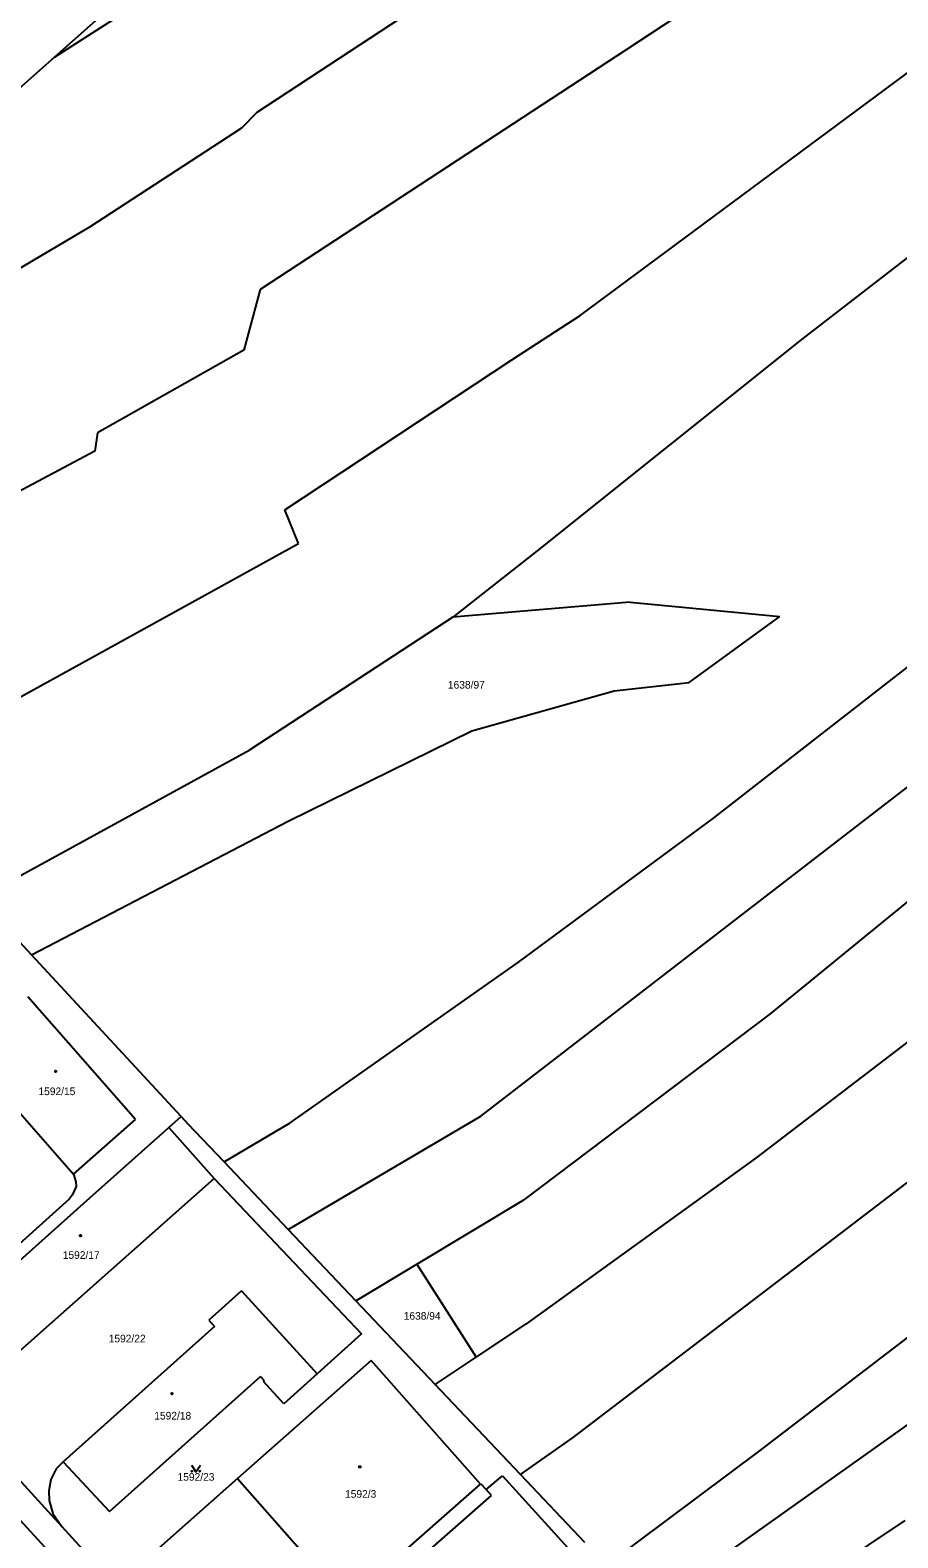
# Model space of a CAD drawing. Extents: x -736345 to -729997, y -1130177 to -1122501.
# Drawn here: x -733057.7 to -732864.6, y -1124988.6 to -1124652.8 of the extents above; entities that cross this region are included whole.
import ezdxf

# ---------------------------------------------------------------- set-up
doc = ezdxf.new("R2010")
doc.units = 0
for name, color, linetype in [('Vrstva 1', 7, 'Continuous'), ('Vrstva 18', 7, 'Continuous'), ('Vrstva 19', 7, 'Continuous'), ('Vrstva 25', 7, 'Continuous'), ('Vrstva 4', 7, 'Continuous')]:
    doc.layers.add(name, color=color, linetype=linetype)

msp = doc.modelspace()

# ---------------------------------------------------------------- linework, layer by layer
at = {"layer": 'Vrstva 1'}
for points in [[(-732796.72, -1124572.78), (-732925.04, -1124657.2)], [(-733052.31, -1124658.84), (-733000.16, -1124625.41)], [(-733025.44, -1124634.95), (-733052.31, -1124658.84)], [(-733007.19, -1124671.07), (-732968.42, -1124645.57)], [(-732935.31, -1124716.39), (-732841.8, -1124647.06)], [(-733052.31, -1124658.84), (-733083.1, -1124686.2)], [(-732925.04, -1124657.2), (-733006.52, -1124710.58)], [(-732808.87, -1124662.09), (-732886, -1124721.74)], [(-733010.6, -1124674.59), (-733007.19, -1124671.07)], [(-733044.43, -1124696.62), (-733010.6, -1124674.59)], [(-733078.92, -1124717.01), (-733044.43, -1124696.62)], [(-733006.52, -1124710.58), (-733010.15, -1124724.1)], [(-732950.47, -1124726.24), (-732935.31, -1124716.39)], [(-732886, -1124721.74), (-732944.88, -1124768.77)], [(-733010.15, -1124724.1), (-733042.73, -1124742.49)], [(-733001.07, -1124759.68), (-732950.47, -1124726.24)], [(-733042.73, -1124742.49), (-733043.3, -1124746.58)], [(-733043.3, -1124746.58), (-733107.83, -1124780.89)], [(-732998, -1124767.17), (-733001.07, -1124759.68)], [(-732878.25, -1124833.61), (-732787.02, -1124763.25)], [(-733093.56, -1124819.83), (-732998, -1124767.17)], [(-732944.88, -1124768.77), (-732963.61, -1124783.57)], [(-732905.58, -1124828.31), (-732835.6, -1124773.85)], [(-732924.19, -1124780.2), (-732963.61, -1124783.57)], [(-732924.19, -1124780.2), (-732890.81, -1124783.38)], [(-732911.02, -1124798.14), (-732890.81, -1124783.38)], [(-732963.61, -1124783.57), (-733008.84, -1124813.12)], [(-732959.44, -1124808.89), (-732927.71, -1124799.96)], [(-732927.71, -1124799.96), (-732911.02, -1124798.14)], [(-732811.92, -1124805.7), (-732892.96, -1124871.86)], [(-733000.31, -1124828.99), (-732959.44, -1124808.89)], [(-733069.18, -1124846.13), (-733008.84, -1124813.12)], [(-733057.45, -1124858.78), (-733000.31, -1124828.99)], [(-732949, -1124860.37), (-732905.58, -1124828.31)], [(-732957.37, -1124894.67), (-732878.25, -1124833.61)], [(-733057.45, -1124858.78), (-733069.18, -1124846.13)], [(-733024.08, -1124894.77), (-733057.45, -1124858.78)], [(-732999.85, -1124896.14), (-732949, -1124860.37)], [(-733034.25, -1124895.45), (-733058.25, -1124868.14)], [(-732886.53, -1124927.86), (-732809.76, -1124869.23)], [(-732892.96, -1124871.86), (-732947.79, -1124913.3)], [(-732856.63, -1124873.76), (-732896.13, -1124903.97)], [(-733072.07, -1124880.26), (-733048.05, -1124907.59)], [(-733048.05, -1124907.59), (-733034.25, -1124895.45)], [(-733044.47, -1124912.86), (-733026.84, -1124897.21)], [(-733026.84, -1124897.21), (-733024.08, -1124894.77)], [(-733026.84, -1124897.21), (-733016.79, -1124908.54)], [(-733024.08, -1124894.77), (-733022.54, -1124896.43)], [(-733014.56, -1124904.84), (-733022.54, -1124896.43)], [(-733014.56, -1124904.84), (-732999.85, -1124896.14)], [(-733000.26, -1124919.94), (-732957.37, -1124894.67)], [(-732896.13, -1124903.97), (-732947.38, -1124941.03)], [(-733048.05, -1124907.59), (-733047.54, -1124909.32)], [(-733000.26, -1124919.94), (-733014.56, -1124904.84)], [(-733016.79, -1124908.54), (-733067.47, -1124953.51)], [(-733047.52, -1124910.32), (-733048.42, -1124912.29)], [(-733047.54, -1124909.32), (-733047.52, -1124910.32)], [(-733016.79, -1124908.54), (-732983.95, -1124943.14)], [(-733049.02, -1124913.14), (-733069.14, -1124931.24)], [(-733067.26, -1124933.19), (-733044.47, -1124912.86)], [(-733048.42, -1124912.29), (-733049.02, -1124913.14)], [(-732971.67, -1124927.66), (-732947.79, -1124913.3)], [(-733026.71, -1125021.03), (-733121.86, -1124917.06)], [(-732985.22, -1124935.81), (-733000.26, -1124919.94)], [(-732985.22, -1124935.81), (-732971.67, -1124927.66)], [(-732971.67, -1124927.66), (-732958.45, -1124948.38)], [(-732936.82, -1124966.24), (-732886.53, -1124927.86)], [(-732842.11, -1124928.36), (-732895.58, -1124969.35)], [(-733010.69, -1124933.6), (-733017.98, -1124940.08)], [(-733010.69, -1124933.6), (-732993.81, -1124952.05)], [(-732967.57, -1124954.43), (-732985.22, -1124935.81)], [(-733017.98, -1124940.08), (-733016.69, -1124941.49)], [(-732958.45, -1124948.38), (-732947.38, -1124941.03)], [(-733016.69, -1124941.49), (-733050.37, -1124971.63)], [(-732983.95, -1124943.14), (-732993.81, -1124952.05)], [(-732981.85, -1124949.1), (-733011.58, -1124975.4)], [(-732957.5, -1124976.63), (-732981.85, -1124949.1)], [(-732967.57, -1124954.43), (-732958.45, -1124948.38)], [(-733081.01, -1124952.79), (-733050.65, -1124986.06)], [(-733040.07, -1124982.74), (-733006.44, -1124952.66)], [(-733005.57, -1124953.6), (-733006.44, -1124952.66)], [(-733005.79, -1124953.8), (-733005.57, -1124953.6)], [(-733001.28, -1124958.72), (-733005.79, -1124953.8)], [(-732993.81, -1124952.05), (-733001.28, -1124958.72)], [(-732948.58, -1124974.47), (-732967.57, -1124954.43)], [(-732911.43, -1124998.28), (-732848.05, -1124953.25)], [(-732948.58, -1124974.47), (-732936.82, -1124966.24)], [(-732895.58, -1124969.35), (-732935.77, -1124999.44)], [(-733051.93, -1124973.23), (-733053.1, -1124975.62)], [(-733050.37, -1124971.63), (-733051.93, -1124973.23)], [(-733050.37, -1124971.63), (-733040.07, -1124982.74)], [(-732956.24, -1124977.79), (-732952.57, -1124974.78)], [(-732952.57, -1124974.78), (-732937.37, -1124991.58)], [(-732934.24, -1124989.6), (-732948.58, -1124974.47)], [(-733053.1, -1124975.62), (-733053.58, -1124978.15)], [(-733053.58, -1124978.15), (-733053.51, -1124980.24)], [(-733011.58, -1124975.4), (-733031.74, -1124993.23)], [(-733011.58, -1124975.4), (-732987.27, -1125002.9)], [(-732957.5, -1124976.63), (-732957.39, -1124976.54)], [(-732957.39, -1124976.54), (-732956.24, -1124977.79)], [(-732955, -1124979.13), (-732956.24, -1124977.79)], [(-733053.51, -1124980.24), (-733052.67, -1124983.16)], [(-732986.9, -1125007.19), (-732955, -1124979.13)], [(-733052.67, -1124983.16), (-733050.65, -1124986.06)], [(-732863.01, -1124984.72), (-732936.01, -1125033.66)], [(-733050.65, -1124986.06), (-733041.45, -1124996.15)]]:
    msp.add_lwpolyline(points, dxfattribs=at)
at = {"layer": 'Vrstva 25'}
msp.add_lwpolyline([(-733021.83, -1124972.37), (-733020.83, -1124973.87), (-733019.83, -1124972.37)], dxfattribs=at)
for centre, radius in [((-733052.06, -1124884.68), 0.175), ((-733046.53, -1124921.3), 0.175), ((-733026.17, -1124956.5), 0.175), ((-733021.73, -1124973.77), 0.1), ((-733019.93, -1124973.77), 0.1), ((-732984.35, -1124972.78), 0.175)]:
    msp.add_circle(centre, radius, dxfattribs=at)
at = {"layer": 'Vrstva 4'}
msp.add_lwpolyline([(-732987.27, -1125002.9), (-732957.5, -1124976.63)], dxfattribs=at)

# ---------------------------------------------------------------- texts
at = {"layer": 'Vrstva 18'}
for s, p in [('1638/97', (-732964.73, -1124799.47)), ('1638/94', (-732974.57, -1124940.01)), ('1592/22', (-733040.25, -1124945.06)), ('1592/23', (-733024.92, -1124975.87))]:
    msp.add_text(s, height=1.7, dxfattribs=at).set_placement(p)
at = {"layer": 'Vrstva 19'}
for s, p in [('1592/15', (-733055.89, -1124890)), ('1592/17', (-733050.48, -1124926.46)), ('1592/18', (-733030.1, -1124962.24)), ('1592/3', (-732987.63, -1124979.66))]:
    msp.add_text(s, height=1.7, dxfattribs=at).set_placement(p)

doc.saveas('drawing.dxf')
